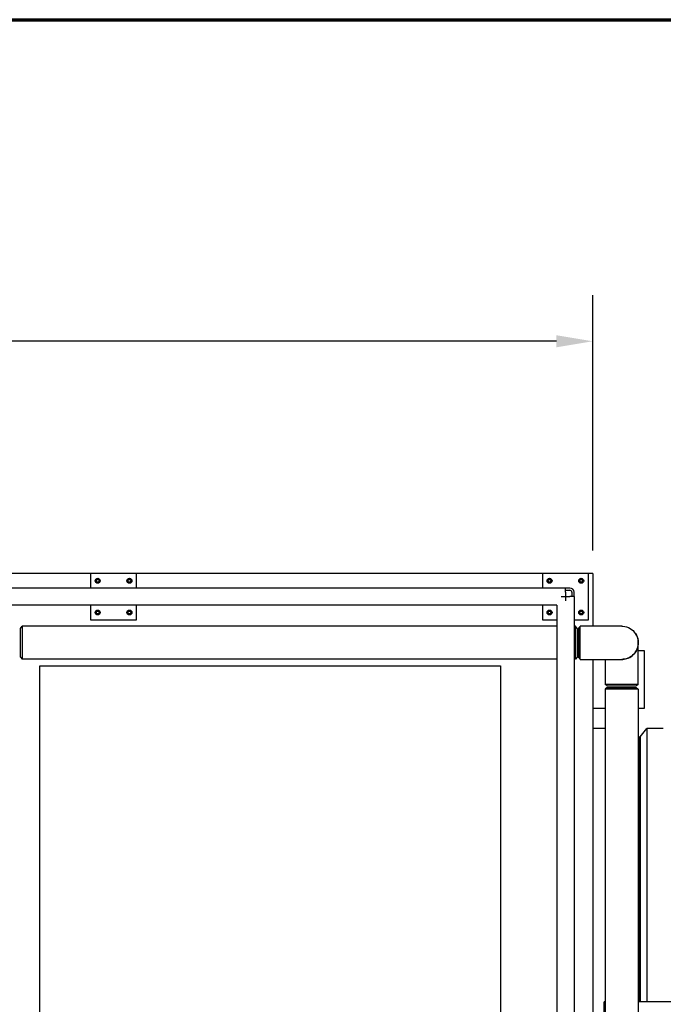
# Model space of a CAD drawing. Header units: inches. Extents: x 5 to 1128, y -85 to 748.
# Tile 685 of 693: x 687 to 743, y 663 to 748. Entities that reach past the tile are written whole.
import ezdxf

# ---------------------------------------------------------------- set-up
doc = ezdxf.new("R2010")
doc.units = ezdxf.units.IN
doc.header["$LTSCALE"] = 32
doc.header["$MEASUREMENT"] = 0
for name, color, linetype, lineweight in [('Border (ANSI)', 7, 'Continuous', 70), ('Dimension (ANSI)', 7, 'Continuous', 25), ('Visible (ANSI)', 7, 'Continuous', 30)]:
    doc.layers.add(name, color=color, linetype=linetype, lineweight=lineweight)
doc.styles.add('Note Text (ANSI)', font='tahoma.ttf')
doc.dimstyles.new('SB Fraction-16 (ANSI)', dxfattribs={"dimscale": 32, "dimtxt": 0.125, "dimasz": 0.098425, "dimexe": 0.125, "dimexo": 0.0625, "dimgap": 0.031496, "dimtad": 0, "dimtih": 1, "dimtoh": 1, "dimdec": 4, "dimrnd": 1e-08, "dimzin": 0, "dimdsep": 46, "dimlunit": 5, "dimtxsty": 'Note Text (ANSI)', "dimcen": 0.09, "dimdle": 0.393701, "dimclrd": 256, "dimclre": 256, "dimclrt": 256, "dimadec": 0, "dimazin": 3, "dimtfac": 0.96, "dimtofl": 0, "dimtmove": 0, "dimatfit": 3, "dimfxl": 1, "dimfrac": 2, "dimtolj": 1, "dimtzin": 12, "dimlwd": -1, "dimlwe": -1, "dimarcsym": 0})

# ---------------------------------------------------------------- blocks, each defined once
blk = doc.blocks.new('Borders SUPERIOR BORDER')
at = {"layer": 'Border (ANSI)'}
blk.add_line((0.75, 23.375), (35.25, 23.375), dxfattribs=at)
blk = doc.blocks.new('*D18')
at = {"layer": 'Defpoints', "color": 0, "transparency": 16777216}
for p in [(736.781, 720.097), (484.781, 699.94), (736.781, 699.94)]:
    blk.add_point(p, dxfattribs=at)
at = {"layer": 'Dimension (ANSI)', "transparency": 16777216}
for p, q in [((484.781, 701.94), (484.781, 724.097)), ((736.781, 701.94), (736.781, 724.097)), ((487.93, 720.097), (607.035, 720.097)), ((733.631, 720.097), (617.526, 720.097))]:
    blk.add_line(p, q, dxfattribs=at)
for points in [[(487.93, 720.622), (487.93, 719.572), (484.781, 720.097)], [(733.631, 720.622), (733.631, 719.572), (736.781, 720.097)]]:
    blk.add_solid(points, dxfattribs=at)
at = {"layer": 'Dimension (ANSI)', "transparency": 16777216, "insert": (608.043, 722.181), "char_height": 4, "attachment_point": 1, "style": 'Note Text (ANSI)'}
blk.add_mtext('\\A1;252', dxfattribs=at)

msp = doc.modelspace()

# ---------------------------------------------------------------- linework, layer by layer
at = {"layer": 'Visible (ANSI)'}
for p, q in [((693.18688, 699.93978), (657.96813, 699.93978)), ((697.18688, 699.93978), (693.18688, 699.93978)), ((693.18688, 699.93978), (693.18688, 698.68978)), ((732.40563, 699.93978), (697.18688, 699.93978)), ((697.18688, 698.68978), (697.18688, 699.93978)), ((736.40563, 699.93978), (732.40563, 699.93978)), ((732.40563, 699.93978), (732.40563, 698.68978)), ((736.78063, 699.93978), (736.40563, 699.93978)), ((736.40563, 695.93978), (736.40563, 699.93978)), ((736.78063, 699.93978), (736.78063, 695.37978)), ((693.73388, 699.44988), (693.65588, 699.40485)), ((693.65588, 699.40485), (693.65588, 699.31478)), ((693.65588, 699.31478), (693.65588, 699.22471)), ((693.65588, 699.22471), (693.73388, 699.17968)), ((693.81188, 699.49491), (693.73388, 699.44988)), ((693.73388, 699.17968), (693.81188, 699.13465)), ((693.88988, 699.44988), (693.81188, 699.49491)), ((693.81188, 699.13465), (693.88988, 699.17968)), ((693.96788, 699.40485), (693.88988, 699.44988)), ((693.88988, 699.17968), (693.96788, 699.22471)), ((693.96788, 699.31478), (693.96788, 699.40485)), ((693.96788, 699.22471), (693.96788, 699.31478)), ((696.48388, 699.44988), (696.40588, 699.40485)), ((696.40588, 699.40485), (696.40588, 699.31478)), ((696.40588, 699.31478), (696.40588, 699.22471)), ((696.40588, 699.22471), (696.48388, 699.17968)), ((696.56188, 699.49491), (696.48388, 699.44988)), ((696.48388, 699.17968), (696.56188, 699.13465)), ((696.63988, 699.44988), (696.56188, 699.49491)), ((696.56188, 699.13465), (696.63988, 699.17968)), ((696.71788, 699.40485), (696.63988, 699.44988)), ((696.63988, 699.17968), (696.71788, 699.22471)), ((696.71788, 699.31478), (696.71788, 699.40485)), ((696.71788, 699.22471), (696.71788, 699.31478)), ((732.95263, 699.44988), (732.87463, 699.40485)), ((732.87463, 699.40485), (732.87463, 699.31478)), ((732.87463, 699.31478), (732.87463, 699.22471)), ((732.87463, 699.22471), (732.95263, 699.17968)), ((733.03063, 699.49491), (732.95263, 699.44988)), ((732.95263, 699.17968), (733.03063, 699.13465)), ((733.10863, 699.44988), (733.03063, 699.49491)), ((733.03063, 699.13465), (733.10863, 699.17968)), ((733.18663, 699.40485), (733.10863, 699.44988)), ((733.10863, 699.17968), (733.18663, 699.22471)), ((733.18663, 699.31478), (733.18663, 699.40485)), ((733.18663, 699.22471), (733.18663, 699.31478)), ((735.70263, 699.44988), (735.62463, 699.40485)), ((735.62463, 699.40485), (735.62463, 699.31478)), ((735.62463, 699.31478), (735.62463, 699.22471)), ((735.62463, 699.22471), (735.70263, 699.17968)), ((735.78063, 699.49491), (735.70263, 699.44988)), ((735.70263, 699.17968), (735.78063, 699.13465)), ((735.85863, 699.44988), (735.78063, 699.49491)), ((735.78063, 699.13465), (735.85863, 699.17968)), ((735.93663, 699.40485), (735.85863, 699.44988)), ((735.85863, 699.17968), (735.93663, 699.22471)), ((735.93663, 699.31478), (735.93663, 699.40485)), ((735.93663, 699.22471), (735.93663, 699.31478)), ((734.40563, 698.68978), (655.21813, 698.68978)), ((734.78063, 698.68978), (734.40563, 698.68978)), ((734.40563, 698.31478), (734.40563, 698.68978)), ((734.40563, 698.50228), (734.78063, 698.50228)), ((734.40563, 698.31478), (734.40563, 697.56478)), ((734.96813, 698.31478), (734.96813, 697.93978)), ((735.15563, 697.93978), (735.15563, 698.31478)), ((733.65563, 697.18978), (655.21813, 697.18978)), ((693.18688, 697.18978), (693.18688, 695.93978)), ((697.18688, 695.93978), (697.18688, 697.18978)), ((732.40563, 697.18978), (732.40563, 695.93978)), ((733.65563, 697.18978), (733.65563, 654.68978)), ((734.03063, 697.93978), (734.78063, 697.93978)), ((735.15563, 697.93978), (734.78063, 697.93978)), ((735.15563, 697.93978), (735.15563, 655.43978)), ((693.73388, 696.69988), (693.65588, 696.65485)), ((693.65588, 696.65485), (693.65588, 696.56478)), ((693.65588, 696.56478), (693.65588, 696.47471)), ((693.65588, 696.47471), (693.73388, 696.42968)), ((693.81188, 696.74491), (693.73388, 696.69988)), ((693.73388, 696.42968), (693.81188, 696.38465)), ((693.88988, 696.69988), (693.81188, 696.74491)), ((693.81188, 696.38465), (693.88988, 696.42968)), ((693.96788, 696.65485), (693.88988, 696.69988)), ((693.88988, 696.42968), (693.96788, 696.47471)), ((693.96788, 696.56478), (693.96788, 696.65485)), ((693.96788, 696.47471), (693.96788, 696.56478)), ((696.48388, 696.69988), (696.40588, 696.65485)), ((696.40588, 696.65485), (696.40588, 696.56478)), ((696.40588, 696.56478), (696.40588, 696.47471)), ((696.40588, 696.47471), (696.48388, 696.42968)), ((696.56188, 696.74491), (696.48388, 696.69988)), ((696.48388, 696.42968), (696.56188, 696.38465)), ((696.63988, 696.69988), (696.56188, 696.74491)), ((696.56188, 696.38465), (696.63988, 696.42968)), ((696.71788, 696.65485), (696.63988, 696.69988)), ((696.63988, 696.42968), (696.71788, 696.47471)), ((696.71788, 696.56478), (696.71788, 696.65485)), ((696.71788, 696.47471), (696.71788, 696.56478)), ((732.95263, 696.69988), (732.87463, 696.65485)), ((732.87463, 696.65485), (732.87463, 696.56478)), ((732.87463, 696.56478), (732.87463, 696.47471)), ((732.87463, 696.47471), (732.95263, 696.42968)), ((733.03063, 696.74491), (732.95263, 696.69988)), ((732.95263, 696.42968), (733.03063, 696.38465)), ((733.10863, 696.69988), (733.03063, 696.74491)), ((733.03063, 696.38465), (733.10863, 696.42968)), ((733.18663, 696.65485), (733.10863, 696.69988)), ((733.10863, 696.42968), (733.18663, 696.47471)), ((733.18663, 696.56478), (733.18663, 696.65485)), ((733.18663, 696.47471), (733.18663, 696.56478)), ((735.70263, 696.69988), (735.62463, 696.65485)), ((735.62463, 696.65485), (735.62463, 696.56478)), ((735.62463, 696.56478), (735.62463, 696.47471)), ((735.62463, 696.47471), (735.70263, 696.42968)), ((735.78063, 696.74491), (735.70263, 696.69988)), ((735.70263, 696.42968), (735.78063, 696.38465)), ((735.85863, 696.69988), (735.78063, 696.74491)), ((735.78063, 696.38465), (735.85863, 696.42968)), ((735.93663, 696.65485), (735.85863, 696.69988)), ((735.85863, 696.42968), (735.93663, 696.47471)), ((735.93663, 696.56478), (735.93663, 696.65485)), ((735.93663, 696.47471), (735.93663, 696.56478)), ((693.18688, 695.93978), (697.18688, 695.93978)), ((732.40563, 695.93978), (733.65563, 695.93978)), ((735.15563, 695.93978), (736.40563, 695.93978)), ((687.10313, 695.18978), (687.24701, 695.37728)), ((687.10313, 692.68978), (687.10313, 695.18978)), ((687.24701, 695.37728), (687.24701, 692.50228)), ((733.65563, 695.37728), (687.24701, 695.37728)), ((735.27676, 695.37728), (735.15563, 695.37728)), ((735.27676, 692.50228), (735.27676, 695.37728)), ((735.42063, 695.18978), (735.27676, 695.37728)), ((735.42063, 695.18978), (735.42063, 692.68978)), ((735.54563, 695.19224), (735.54563, 692.6873)), ((739.29293, 695.37978), (735.68802, 695.37978)), ((740.73563, 690.33217), (740.73563, 693.93708)), ((741.28063, 693.25228), (740.73563, 693.25228)), ((741.28063, 688.25228), (741.28063, 693.25228)), ((687.10313, 692.68978), (687.24701, 692.50228)), ((733.65563, 692.50228), (687.24701, 692.50228)), ((735.27676, 692.50228), (735.15563, 692.50228)), ((735.42063, 692.68978), (735.27676, 692.50228)), ((735.68802, 692.49978), (739.29293, 692.49978)), ((736.78063, 692.49978), (736.78063, 655.43978)), ((737.85563, 692.49978), (737.85563, 690.33217)), ((688.78063, 563.93978), (688.78063, 691.93978)), ((688.78063, 691.93978), (728.78063, 691.93978)), ((728.78063, 691.93978), (728.78063, 563.93978)), ((738.04563, 690.06478), (737.85813, 689.92091)), ((740.73313, 689.92091), (737.85813, 689.92091)), ((737.85813, 689.92091), (737.85813, 655.43978)), ((738.04317, 690.18978), (739.29563, 690.18978)), ((738.04563, 690.06478), (740.54563, 690.06478)), ((739.29563, 690.18978), (740.54812, 690.18978)), ((740.54563, 690.06478), (740.73313, 689.92091)), ((740.73313, 689.92091), (740.73313, 655.43978)), ((736.78063, 688.25228), (737.85813, 688.25228)), ((740.73313, 688.25228), (741.28063, 688.25228)), ((737.85813, 686.50228), (736.78063, 686.50228)), ((740.90563, 685.77228), (741.46578, 686.50228)), ((741.46578, 686.50228), (741.46578, 662.77978)), ((742.90563, 686.50228), (741.46578, 686.50228)), ((740.78063, 685.77728), (740.73313, 685.83918)), ((740.78063, 685.77728), (740.78063, 662.77978)), ((740.90563, 685.77228), (740.90563, 662.77978)), ((737.85813, 662.77978), (737.78063, 662.77978)), ((737.78063, 660.85978), (737.78063, 662.77978)), ((782.78063, 662.77978), (740.73313, 662.77978))]:
    msp.add_line(p, q, dxfattribs=at)
for centre, radius in [((693.81188, 699.31478), 0.216), ((693.81188, 699.31478), 0.1248), ((696.56188, 699.31478), 0.216), ((696.56188, 699.31478), 0.1248), ((733.03063, 699.31478), 0.216), ((733.03063, 699.31478), 0.1248), ((735.78063, 699.31478), 0.216), ((735.78063, 699.31478), 0.1248), ((693.81188, 696.56478), 0.216), ((693.81188, 696.56478), 0.1248), ((696.56188, 696.56478), 0.216), ((696.56188, 696.56478), 0.1248), ((733.03063, 696.56478), 0.216), ((733.03063, 696.56478), 0.1248), ((735.78063, 696.56478), 0.216), ((735.78063, 696.56478), 0.1248)]:
    msp.add_circle(centre, radius, dxfattribs=at)
for centre, radius, start, end in [((693.81188, 699.31478), 0.156, 120, 180), ((693.81188, 699.31478), 0.156, 180, 240), ((693.81188, 699.31478), 0.156, 60, 120), ((693.81188, 699.31478), 0.156, 240, 300), ((693.81188, 699.31478), 0.156, 0, 60), ((693.81188, 699.31478), 0.156, 300, 0), ((696.56188, 699.31478), 0.156, 120, 180), ((696.56188, 699.31478), 0.156, 180, 240), ((696.56188, 699.31478), 0.156, 60, 120), ((696.56188, 699.31478), 0.156, 240, 300), ((696.56188, 699.31478), 0.156, 0, 60), ((696.56188, 699.31478), 0.156, 300, 0), ((733.03063, 699.31478), 0.156, 120, 180), ((733.03063, 699.31478), 0.156, 180, 240), ((733.03063, 699.31478), 0.156, 60, 120), ((733.03063, 699.31478), 0.156, 240, 300), ((733.03063, 699.31478), 0.156, 0, 60), ((733.03063, 699.31478), 0.156, 300, 0), ((735.78063, 699.31478), 0.156, 120, 180), ((735.78063, 699.31478), 0.156, 180, 240), ((735.78063, 699.31478), 0.156, 60, 120), ((735.78063, 699.31478), 0.156, 240, 300), ((735.78063, 699.31478), 0.156, 0, 60), ((735.78063, 699.31478), 0.156, 300, 0), ((734.78063, 698.31478), 0.375, 0, 90), ((734.78063, 698.31478), 0.1875, 0, 90), ((693.81188, 696.56478), 0.156, 120, 180), ((693.81188, 696.56478), 0.156, 180, 240), ((693.81188, 696.56478), 0.156, 60, 120), ((693.81188, 696.56478), 0.156, 240, 300), ((693.81188, 696.56478), 0.156, 0, 60), ((693.81188, 696.56478), 0.156, 300, 0), ((696.56188, 696.56478), 0.156, 120, 180), ((696.56188, 696.56478), 0.156, 180, 240), ((696.56188, 696.56478), 0.156, 60, 120), ((696.56188, 696.56478), 0.156, 240, 300), ((696.56188, 696.56478), 0.156, 0, 60), ((696.56188, 696.56478), 0.156, 300, 0), ((733.03063, 696.56478), 0.156, 120, 180), ((733.03063, 696.56478), 0.156, 180, 240), ((733.03063, 696.56478), 0.156, 60, 120), ((733.03063, 696.56478), 0.156, 240, 300), ((733.03063, 696.56478), 0.156, 0, 60), ((733.03063, 696.56478), 0.156, 300, 0), ((735.78063, 696.56478), 0.156, 120, 180), ((735.78063, 696.56478), 0.156, 180, 240), ((735.78063, 696.56478), 0.156, 60, 120), ((735.78063, 696.56478), 0.156, 240, 300), ((735.78063, 696.56478), 0.156, 0, 60), ((735.78063, 696.56478), 0.156, 300, 0)]:
    msp.add_arc(centre, radius, start, end, dxfattribs=at)
for points in [[(735.54563, 695.19228), (735.5931, 695.25478), (735.64056, 695.31728), (735.68802, 695.37978)], [(735.68802, 692.49978), (735.64056, 692.56228), (735.5931, 692.62478), (735.54563, 692.68728)], [(739.1834, 692.49979), (739.22074, 692.49686), (739.25818, 692.49539), (739.29563, 692.49539)], [(738.04313, 690.18978), (737.98063, 690.23724), (737.91813, 690.28471), (737.85563, 690.33217)], [(740.73563, 690.33217), (740.67313, 690.28471), (740.61063, 690.23724), (740.54813, 690.18978)]]:
    msp.add_open_spline(points, degree=3, dxfattribs=at)
for points, knots in [([(735.68802, 692.4998), (735.68802, 692.49988), (735.68802, 692.53513), (735.68802, 692.68236), (735.68801, 692.80574), (735.68801, 693.11702), (735.68801, 693.30452), (735.68801, 693.71202), (735.68801, 693.9323), (735.68801, 694.35873), (735.68801, 694.56462), (735.68801, 694.92354), (735.68801, 695.07581), (735.68802, 695.29401), (735.68802, 695.35985), (735.68802, 695.37847), (735.68802, 695.37976), (735.68802, 695.37973)], [-1.57267431, -1.57267431, -1.57267431, -1.57267431, -1.1908901, -1.1908901, -0.74775686, -0.74775686, -0.30609723, -0.30609723, 0.1436733, 0.1436733, 0.59274122, 0.59274122, 1.04590561, 1.04590561, 1.49882494, 1.49882494, 1.57267431, 1.57267431, 1.57267431, 1.57267431]), ([(739.29293, 695.37973), (739.32838, 695.37976), (739.36382, 695.37847), (739.61595, 695.35985), (739.82881, 695.29401), (740.20464, 695.07581), (740.36731, 694.92354), (740.60874, 694.56462), (740.68809, 694.35873), (740.74972, 693.9323), (740.73181, 693.71202), (740.60316, 693.30452), (740.49421, 693.11702), (740.20597, 692.80574), (740.02662, 692.68236), (739.65931, 692.53513), (739.47617, 692.49988), (739.29293, 692.4998)], [-1.57267427, -1.57267427, -1.57267427, -1.57267427, -1.49882494, -1.49882494, -1.04590561, -1.04590561, -0.59274122, -0.59274122, -0.1436733, -0.1436733, 0.30609723, 0.30609723, 0.74775686, 0.74775686, 1.1908901, 1.1908901, 1.57267427, 1.57267427, 1.57267427, 1.57267427]), ([(739.29563, 692.49539), (739.43936, 692.49539), (739.58307, 692.51712), (739.90426, 692.61644), (740.07646, 692.71067), (740.36899, 692.9575), (740.48973, 693.10936), (740.67078, 693.46224), (740.7249, 693.66621), (740.74339, 694.07691), (740.70833, 694.2834), (740.55977, 694.65401), (740.45032, 694.81952), (740.31279, 694.95694)], [-3.14159265, -3.14159265, -3.14159265, -3.14159265, -2.84306953, -2.84306953, -2.44315297, -2.44315297, -2.04730492, -2.04730492, -1.61773044, -1.61773044, -1.1908901, -1.1908901, -0.78539816, -0.78539816, -0.78539816, -0.78539816]), ([(739.29563, 690.3321), (739.16243, 690.3321), (739.02924, 690.3321), (738.6902, 690.33212), (738.49349, 690.33213), (738.16845, 690.33215), (738.04024, 690.33216), (737.89089, 690.33217), (737.85581, 690.33217), (737.85568, 690.33217)], [-3.14159265, -3.14159265, -3.14159265, -3.14159265, -2.86492266, -2.86492266, -2.40917784, -2.40917784, -1.95396487, -1.95396487, -1.57267427, -1.57267427, -1.57267427, -1.57267427]), ([(740.73562, 690.33217), (740.73563, 690.33217), (740.73515, 690.33217), (740.7249, 690.33217), (740.67078, 690.33217), (740.48973, 690.33216), (740.36899, 690.33215), (740.07646, 690.33213), (739.90426, 690.33212), (739.58307, 690.3321), (739.43936, 690.3321), (739.29563, 690.3321)], [1.57267427, 1.57267427, 1.57267427, 1.57267427, 1.61773044, 1.61773044, 2.04730492, 2.04730492, 2.44315297, 2.44315297, 2.84306953, 2.84306953, 3.14159265, 3.14159265, 3.14159265, 3.14159265])]:
    msp.add_open_spline(points, degree=3, knots=knots, dxfattribs=at)

# ---------------------------------------------------------------- block references
at = {"xscale": 32, "yscale": 32, "zscale": 32}
msp.add_blockref('Borders SUPERIOR BORDER', (0, 0), dxfattribs=at)

# ---------------------------------------------------------------- dimensions: what is measured, and where the dimension line sits
at = {"layer": 'Dimension (ANSI)'}
dim = msp.add_linear_dim(base=(736.78063, 720.09726), p1=(484.78063, 699.93978), p2=(736.78063, 699.93978), dimstyle='SB Fraction-16 (ANSI)', override={"dimgap": 0.031496, "dimtih": 0, "dimtoh": 0, "dimdec": 4, "dimtol": 0, "dimlim": 0, "dimtp": 0, "dimtm": 0, "dimtdec": 2, "dimatfit": 1}, dxfattribs=at)
dim.commit()
dim.dimension.update_dxf_attribs({"geometry": '*D18', "text_midpoint": (612.28063, 720.09726), "dimtype": 160})

doc.saveas('drawing.dxf')
